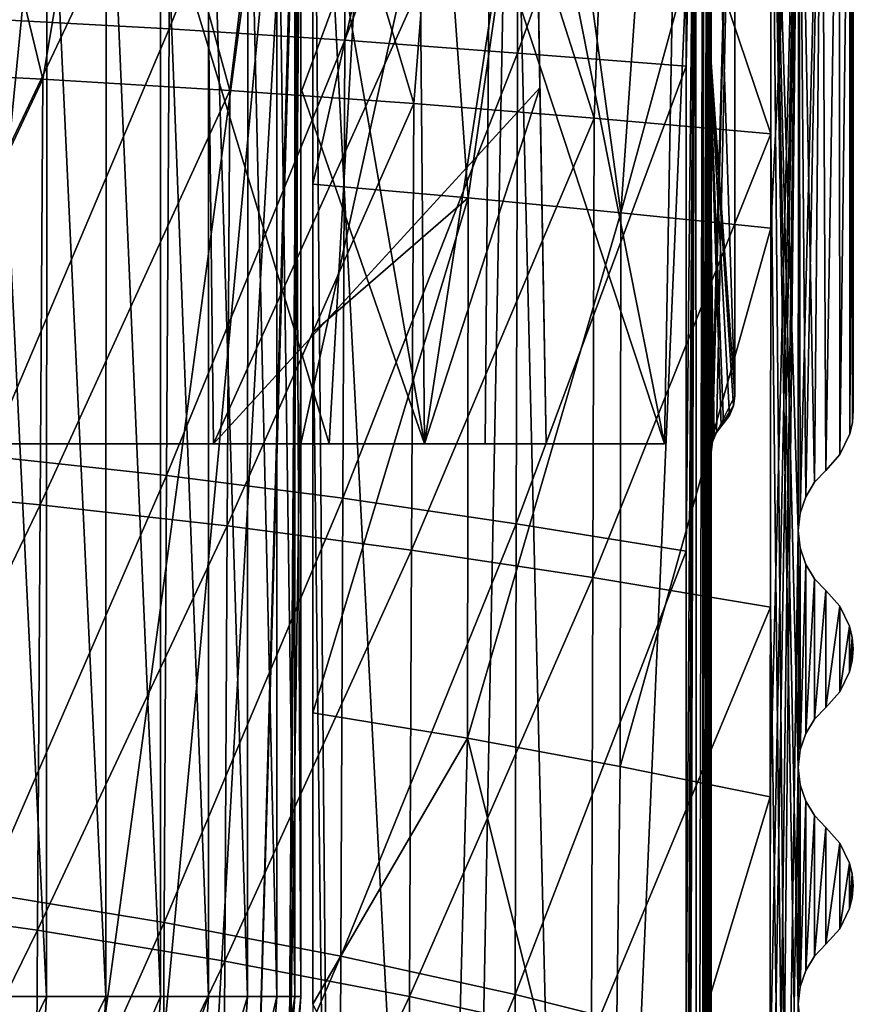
# Model space of a CAD drawing. Header units: metres. Extents: x -109 to 109, y -63 to 140.
# Tile 219 of 480: x 14 to 25, y -18 to -6. Entities that reach past the tile are written whole.
import ezdxf

# ---------------------------------------------------------------- set-up
doc = ezdxf.new("R2010")
doc.units = ezdxf.units.M
doc.layers.add('solid_502308_SW0001', color=7, linetype='CONTINUOUS')

msp = doc.modelspace()

# ---------------------------------------------------------------- linework, layer by layer
at = {"layer": 'solid_502308_SW0001'}
for points in [[(13.928113, -11, 12.225027), (15.007822, 0, 12.08287), (10.918035, 0, 13.236396)], [(18.357611, -11, 10.626278), (15.007822, 0, 12.08287), (13.928113, -11, 12.225027)], [(14.016887, -29.29278, -14.262272), (14.077567, 0, -14.777308), (17.993818, 0, -13.45)], [(15.44925, -27.236919, -13.853247), (14.016887, -29.29278, -14.262272), (17.993818, 0, -13.45)], [(18.357611, -11, 10.626278), (18.978657, 0, 10.57083), (15.007822, 0, 12.08287)], [(16.569317, -25.032621, -13.511333), (15.44925, -27.236919, -13.853247), (17.993818, 0, -13.45)], [(17.36656, -22.733139, -13.263753), (16.569317, -25.032621, -13.511333), (17.993818, 0, -13.45)], [(17.36656, -22.733139, -13.263753), (17.993818, 0, -13.45), (17.963743, -1.722966, -13.429361)], [(18, -11, -10.875156), (20.428511, 0, -10.015878), (20.333141, -11, -9.84858)], [(18, -6.560887, -10.958842), (20.428511, 0, -10.015878), (18, -11, -10.875156)], [(18, -6.560887, -10.958842), (18, -2.109678, -11.042734), (20.428511, 0, -10.015878)], [(22.607994, -11, 8.59749), (18.978657, 0, 10.57083), (18.357611, -11, 10.626278)], [(22.703861, -5.507805, 8.654655), (18.978657, 0, 10.57083), (22.607994, -11, 8.59749)], [(20.333141, -11, -9.84858), (20.428511, 0, -10.015878), (22.607994, -11, -8.698606)], [(22.703861, -5.507805, -8.75577), (22.607994, -11, -8.698606), (20.428511, 0, -10.015878)], [(22.607994, -11, -8.698606), (22.799999, 0, 8.711903), (22.703861, -5.507805, 8.654655)], [(22.703861, -5.507805, -8.75577), (22.799999, 0, 8.711903), (22.607994, -11, -8.698606)], [(16.329245, -5.74783, 12.039505), (14.064841, -5.624341, 12.793642), (16.358068, -0.1, 12.038764)], [(16.329245, -5.74783, 12.039505), (16.358068, -0.1, 12.038764), (18.582005, -0.1, 11.173409)], [(18.55719, -5.8907, 11.174048), (16.329245, -5.74783, 12.039505), (18.582005, -0.1, 11.173409)], [(18.15, -0.1, -11.451487), (18.15, -1.101612, -13.387097), (18.15, -7.712007, -13.375683)], [(18.15, -9.085136, -11.436156), (18.15, -0.1, -11.451487), (18.15, -7.712007, -13.375683)], [(19.987907, -35.531002, -10.606992), (20.659061, -0.1, -10.347654), (18.15, -0.1, -11.451487)], [(18.460161, -34.878117, -11.266047), (19.987907, -35.531002, -10.606992), (18.15, -0.1, -11.451487)], [(18.15, -9.085136, -11.436156), (18.460161, -34.878117, -11.266047), (18.15, -0.1, -11.451487)], [(18.55719, -5.8907, 11.174048), (18.582005, -0.1, 11.173409), (20.759949, -0.1, 10.199672)], [(20.743658, -6.053082, 10.199323), (18.55719, -5.8907, 11.174048), (20.759949, -0.1, 10.199672)], [(19.987907, -35.531002, -10.606992), (21.532827, -36.251102, -9.881822), (20.659061, -0.1, -10.347654)], [(21.532827, -36.251102, -9.881822), (23.095821, -0.1, -9.10622), (20.659061, -0.1, -10.347654)], [(20.743658, -6.053082, 10.199323), (20.759949, -0.1, 10.199672), (22.884808, -0.1, 9.120704)], [(22.883661, -6.219721, 9.117373), (20.743658, -6.053082, 10.199323), (22.884808, -0.1, 9.120704)], [(23.094622, -18.602009, -9.096863), (23.095821, -0.1, -9.10622), (21.532827, -36.251102, -9.881822)], [(22.878065, -36.928627, 9.101143), (22.879162, -30.797001, 9.104321), (23.002638, -0.1, 9.037434)], [(23.010782, -36.92857, 9.006798), (22.878065, -36.928627, 9.101143), (23.002638, -0.1, 9.037434)], [(22.879162, -30.797001, 9.104321), (22.880272, -24.651125, 9.107538), (23.002638, -0.1, 9.037434)], [(22.880272, -24.651125, 9.107538), (22.88139, -18.521925, 9.110778), (23.002638, -0.1, 9.037434)], [(22.88139, -18.521925, 9.110778), (22.882523, -12.362984, 9.114064), (23.002638, -0.1, 9.037434)], [(22.882523, -12.362984, 9.114064), (22.883661, -6.219721, 9.117373), (23.002638, -0.1, 9.037434)], [(22.883661, -6.219721, 9.117373), (22.884808, -0.1, 9.120704), (23.002638, -0.1, 9.037434)], [(23.010782, -36.92857, 9.006798), (23.002638, -0.1, 9.037434), (23.097219, -0.1, 8.928406)], [(23.010782, -36.92857, 9.006798), (23.097219, -0.1, 8.928406), (23.113243, -36.928493, 8.880241)], [(23.093491, -37.041588, -9.087804), (23.151131, -0.1, -9.061661), (23.094622, -18.602009, -9.096863)], [(23.149965, -37.041565, -9.04333), (23.151131, -0.1, -9.061661), (23.093491, -37.041588, -9.087804)], [(23.094622, -18.602009, -9.096863), (23.151131, -0.1, -9.061661), (23.095821, -0.1, -9.10622)], [(23.113243, -36.928493, 8.880241), (23.097219, -0.1, 8.928406), (23.163017, -0.1, 8.8)], [(23.16169, -5.636815, 8.8), (23.113243, -36.928493, 8.880241), (23.163017, -0.1, 8.8)], [(23.149965, -37.041565, -9.04333), (23.187382, -0.1, -9.000574), (23.151131, -0.1, -9.061661)], [(23.149965, -37.041565, -9.04333), (23.187073, -37.041531, -8.981738), (23.187382, -0.1, -9.000574)], [(23.5, -10.392893, 8.8), (23.16169, -5.636815, 8.8), (23.163017, -0.1, 8.8)], [(23.5, -10.392893, 8.8), (23.163017, -0.1, 8.8), (23.5, -0.1, 8.8)], [(23.187073, -37.041531, -8.981738), (23.200001, -0.1, -8.930672), (23.187382, -0.1, -9.000574)], [(23.200001, -18.5261, -8.920704), (23.200001, -0.1, -8.930672), (23.187073, -37.041531, -8.981738)], [(23.200001, -11.107107, -8.9), (23.5, -0.1, -8.9), (23.200001, -0.1, -8.9)], [(23.217039, -10.977698, -8.9), (23.5, -0.1, -8.9), (23.200001, -11.107107, -8.9)], [(23.200001, -18.5261, -8.920704), (23.200001, -0.1, -8.9), (23.200001, -0.1, -8.930672)], [(23.200001, -11.107107, -8.9), (23.200001, -0.1, -8.9), (23.200001, -18.5261, -8.920704)], [(23.217039, -10.977698, -8.9), (23.266991, -10.857107, -8.9), (23.5, -0.1, -8.9)], [(23.5, -10.392893, -8.9), (23.5, -0.1, -8.9), (23.266991, -10.857107, -8.9)], [(23.5, -10.392893, 8.8), (23.5, -0.1, 8.8), (23.5, -0.1, -8.9)], [(23.5, -10.392893, -8.9), (23.5, -10.392893, 8.8), (23.5, -0.1, -8.9)], [(12.325431, -6.262208, 15.149319), (14.728563, -6.38349, 14.471583), (13.445548, -1.101354, 14.856837)], [(14.728563, -6.38349, 14.471583), (15.614611, -1.101544, 14.19738), (13.445548, -1.101354, 14.856837)], [(14.728563, -6.38349, 14.471583), (17.098186, -6.526823, 13.674105), (15.614611, -1.101544, 14.19738)], [(17.098186, -6.526823, 13.674105), (17.758492, -1.10161, 13.437763), (15.614611, -1.101544, 14.19738)], [(17.098186, -6.526823, 13.674105), (19.42906, -6.692207, 12.759048), (17.758492, -1.10161, 13.437763)], [(19.42906, -6.692207, 12.759048), (19.868591, -1.101501, 12.580596), (17.758492, -1.10161, 13.437763)], [(18.15, -7.712007, -13.375683), (18.15, -1.101612, -13.387097), (19.635151, -1.101514, -12.780948)], [(20.117622, -7.88535, -12.561148), (18.15, -7.712007, -13.375683), (19.635151, -1.101514, -12.780948)], [(19.42906, -6.692207, 12.759048), (21.715942, -6.879643, 11.728584), (19.868591, -1.101501, 12.580596)], [(20.117622, -7.88535, -12.561148), (19.635151, -1.101514, -12.780948), (21.096828, -1.101318, -12.12927)], [(21.715942, -6.879643, 11.728584), (21.937195, -1.101161, 11.628922), (19.868591, -1.101501, 12.580596)], [(22.052956, -8.076825, -11.663699), (20.117622, -7.88535, -12.561148), (21.096828, -1.101318, -12.12927)], [(22.052956, -8.076825, -11.663699), (21.096828, -1.101318, -12.12927), (22.540365, -1.100986, -11.429657)], [(21.715942, -6.879643, 11.728584), (23.953619, -7.075976, 10.584873), (21.937195, -1.101161, 11.628922)], [(23.953619, -7.075976, 10.584873), (23.957495, -1.100482, 10.586028), (21.937195, -1.101161, 11.628922)], [(22.052956, -8.076825, -11.663699), (22.540365, -1.100986, -11.429657), (23.957495, -1.100482, -10.686028)], [(23.952848, -8.27274, -10.684643), (22.052956, -8.076825, -11.663699), (23.957495, -1.100482, -10.686028)], [(24.308134, -1.100415, -10.442995), (23.934727, -37.042408, -10.679134), (23.939175, -29.859013, -10.680502)], [(24.299999, -12.099998, -10.444013), (23.934727, -37.042408, -10.679134), (24.308134, -1.100415, -10.442995)], [(24.308134, -1.100415, -10.442995), (23.939175, -29.859013, -10.680502), (23.943678, -22.667189, -10.681877)], [(24.308134, -1.100415, -10.442995), (23.943678, -22.667189, -10.681877), (23.94599, -19.008263, -10.682578)], [(24.308134, -1.100415, -10.442995), (23.94599, -19.008263, -10.682578), (23.948236, -15.47224, -10.683257)], [(24.308134, -1.100415, -10.442995), (23.948236, -15.47224, -10.683257), (23.952848, -8.27274, -10.684643)], [(24.308134, -1.100415, -10.442995), (23.952848, -8.27274, -10.684643), (23.957495, -1.100482, -10.686028)], [(24.293329, -37.042282, 10.336552), (23.957495, -1.100482, 10.586028), (23.953619, -7.075976, 10.584873)], [(24.299999, -12.099712, 10.344013), (24.309124, -1.100415, 10.342139), (23.957495, -1.100482, 10.586028)], [(23.957495, -1.100482, 10.586028), (24.293329, -37.042282, 10.336552), (24.299999, -21.099688, 10.339206)], [(24.299999, -18.099695, 10.340799), (24.299999, -15.099705, 10.342402), (23.957495, -1.100482, 10.586028)], [(24.299999, -15.099705, 10.342402), (24.299999, -12.099712, 10.344013), (23.957495, -1.100482, 10.586028)], [(24.299999, -21.099688, 10.339206), (24.299999, -18.099695, 10.340799), (23.957495, -1.100482, 10.586028)], [(24.32472, -11.879029, -10.422658), (24.299999, -12.099998, -10.444013), (24.308134, -1.100415, -10.442995)], [(24.299999, -12.099712, 10.344013), (24.324785, -11.878743, 10.322598), (24.309124, -1.100415, 10.342139)], [(24.32472, -11.879029, -10.422658), (24.308134, -1.100415, -10.442995), (24.600178, -1.100329, -10.129886)], [(24.508188, -11.489235, 10.137966), (24.600946, -1.100329, 10.028858), (24.309124, -1.100415, 10.342139)], [(24.396437, -11.671547, 10.256169), (24.508188, -11.489235, 10.137966), (24.309124, -1.100415, 10.342139)], [(24.324785, -11.878743, 10.322598), (24.396437, -11.671547, 10.256169), (24.309124, -1.100415, 10.342139)], [(24.396318, -11.671793, -10.356286), (24.32472, -11.879029, -10.422658), (24.600178, -1.100329, -10.129886)], [(24.508129, -11.48931, -10.238031), (24.396318, -11.671793, -10.356286), (24.600178, -1.100329, -10.129886)], [(24.508129, -11.48931, -10.238031), (24.600178, -1.100329, -10.129886), (24.65, -11.340066, -10.054819)], [(24.508188, -11.489235, 10.137966), (24.65, -11.340066, 9.954819), (24.600946, -1.100329, 10.028858)], [(24.600178, -1.100329, -10.129886), (24.818884, -1.100228, -9.761785), (24.65, -11.340066, -10.054819)], [(24.65, -11.340066, 9.954819), (24.819416, -1.100228, 9.660618), (24.600946, -1.100329, 10.028858)], [(24.818884, -1.100228, -9.761785), (24.830839, -11.136643, -9.729604), (24.65, -11.340066, -10.054819)], [(24.65, -11.340066, 9.954819), (24.830839, -11.136643, 9.629603), (24.819416, -1.100228, 9.660618)], [(24.818884, -1.100228, -9.761785), (24.954218, -1.100117, -9.355598), (24.830839, -11.136643, -9.729604)], [(24.830839, -11.136643, 9.629603), (24.954494, -1.100116, 9.25433), (24.819416, -1.100228, 9.660618)], [(24.830839, -11.136643, 9.629603), (24.955402, -10.875438, 9.244839), (24.954494, -1.100116, 9.25433)], [(24.954218, -1.100117, -9.355598), (24.955402, -10.875438, -9.344838), (24.830839, -11.136643, -9.729604)], [(24.954218, -1.100117, -9.355598), (25, -1.1, -8.930122), (24.955402, -10.875438, -9.344838)], [(24.988647, -10.730384, 9.037806), (25, -1.1, 8.830122), (24.954494, -1.100116, 9.25433)], [(24.955402, -10.875438, 9.244839), (24.988647, -10.730384, 9.037806), (24.954494, -1.100116, 9.25433)], [(24.988647, -10.730384, -9.137805), (24.955402, -10.875438, -9.344838), (25, -1.1, -8.930122)], [(25, -5.840066, 8.827532), (25, -1.1, 8.830122), (24.988647, -10.730384, 9.037806)], [(24.988647, -10.730384, -9.137805), (25, -1.1, -8.930122), (25, -5.840066, -8.927532)], [(25, -10.580132, -8.924985), (25, -1.1, 8.830122), (25, -5.840066, 8.827532)], [(25, -5.840066, -8.927532), (25, -1.1, -8.930122), (25, -1.1, 8.830122)], [(25, -10.580132, -8.924985), (25, -5.840066, -8.927532), (25, -1.1, 8.830122)], [(17.842079, -20.379116, -13.127284), (17.36656, -22.733139, -13.263753), (17.963743, -1.722966, -13.429361)], [(17.967375, -1.824149, -13.42607), (17.842079, -20.379116, -13.127284), (17.963743, -1.722966, -13.429361)], [(17.967375, -1.824149, -13.42607), (17.9818, -1.924612, -13.41863), (17.842079, -20.379116, -13.127284)], [(17.9818, -1.924612, -13.41863), (17.995451, -2.016828, -13.411635), (17.842079, -20.379116, -13.127284)], [(12.45456, -2, 10.930849), (16.785463, -2, 9.47537), (12.51015, -11, 11.078399)], [(16.785463, -2, 9.47537), (16.893843, -11, 9.601564), (12.51015, -11, 11.078399)], [(14.775712, -18, -3.875937), (14.780446, -2, -3.876884), (14, -2, -3.8)], [(14, -18, -3.8), (14.775712, -18, -3.875937), (14, -2, -3.8)], [(14.775712, -18, -3.875937), (15.527132, -18, -4.102992), (14.780446, -2, -3.876884)], [(15.527132, -18, -4.102992), (15.530728, -2, -4.104496), (14.780446, -2, -3.876884)], [(15.527132, -18, -4.102992), (16.21974, -18, -4.472425), (15.530728, -2, -4.104496)], [(16.21974, -18, -4.472425), (16.222202, -2, -4.47408), (15.530728, -2, -4.104496)], [(16.21974, -18, -4.472425), (16.826862, -18, -4.970009), (16.222202, -2, -4.47408)], [(16.826862, -18, -4.970009), (16.828426, -2, -4.971573), (16.222202, -2, -4.47408)], [(16.785463, -2, 9.47537), (20.950899, -2, 7.596759), (16.893843, -11, 9.601564)], [(16.826862, -18, -4.970009), (17.325117, -18, -5.57658), (16.828426, -2, -4.971573)], [(17.325117, -18, -5.57658), (17.32592, -2, -5.577797), (16.828426, -2, -4.971573)], [(21.029352, -6.494552, 7.644689), (16.893843, -11, 9.601564), (20.950899, -2, 7.596759)], [(17.325117, -18, -5.57658), (17.695316, -18, -6.268779), (17.32592, -2, -5.577797)], [(17.695316, -18, -6.268779), (17.695505, -2, -6.269272), (17.32592, -2, -5.577797)], [(17.695316, -18, -6.268779), (17.923203, -18, -7.019947), (17.695505, -2, -6.269272)], [(17.923203, -18, -7.019947), (17.923115, -2, -7.019554), (17.695505, -2, -6.269272)], [(17.995451, -2.016828, -13.411635), (18, -2.109678, -13.408142), (17.842079, -20.379116, -13.127284)], [(18, -2.109678, -13.408142), (18, -10.073142, -13.259102), (17.842079, -20.379116, -13.127284)], [(18, -2, -7.8), (17.923115, -2, -7.019554), (18, -18, -7.8)], [(17.923203, -18, -7.019947), (18, -18, -7.8), (17.923115, -2, -7.019554)], [(18, -2, -9.079775), (18, -6.493519, -9.165009), (19.567556, -11, -8.551059)], [(19.487701, -2, -8.414989), (18, -2, -9.079775), (19.567556, -11, -8.551059)], [(18, -18, -7.8), (18, -6.493519, -9.165009), (18, -2, -9.079775)], [(18, -2, -7.8), (18, -18, -7.8), (18, -2, -9.079775)], [(18, -2.109678, -13.408142), (18, -2.109678, -11.042734), (18, -6.560887, -10.958842)], [(18, -2.109678, -13.408142), (18, -6.560887, -10.958842), (18, -10.073142, -13.259102)], [(20.950899, -2, -7.697874), (19.487701, -2, -8.414989), (19.567556, -11, -8.551059)], [(21.029352, -6.494552, -7.745804), (20.950899, -2, -7.697874), (19.567556, -11, -8.551059)], [(21.029352, -6.494552, -7.745804), (21.107994, -11, 7.692679), (20.950899, -2, -7.697874)], [(21.003263, -5, 1.7), (20.950899, -2, -7.697874), (21.107994, -11, 7.692679)], [(20.950899, -2, 3.7), (21.003263, -5, 3.7), (21.107994, -11, 7.692679)], [(20.950899, -2, 3.7), (21.107994, -11, 7.692679), (21.029352, -6.494552, 7.644689)], [(21.029352, -6.494552, 7.644689), (20.950899, -2, 7.596759), (20.950899, -2, 3.7)], [(21.003263, -5, 3.7), (21.003263, -5, 1.7), (21.107994, -11, 7.692679)], [(22.703861, -5.507805, 8.654655), (22.607994, -11, 8.59749), (22.607994, -11, -8.698606)], [(14.031512, -11.15715, 12.795329), (14.064841, -5.624341, 12.793642), (16.329245, -5.74783, 12.039505)], [(23.16169, -5.636815, 8.8), (23.160345, -11.179622, 8.8), (23.113243, -36.928493, 8.880241)], [(23.180012, -11.029419, 8.8), (23.160345, -11.179622, 8.8), (23.16169, -5.636815, 8.8)], [(23.225471, -10.911524, 8.8), (23.180012, -11.029419, 8.8), (23.16169, -5.636815, 8.8)], [(23.237011, -10.890387, 8.8), (23.225471, -10.911524, 8.8), (23.16169, -5.636815, 8.8)], [(23.325336, -10.774665, 8.8), (23.237011, -10.890387, 8.8), (23.16169, -5.636815, 8.8)], [(23.353554, -10.746447, 8.8), (23.325336, -10.774665, 8.8), (23.16169, -5.636815, 8.8)], [(23.43301, -10.642892, 8.8), (23.353554, -10.746447, 8.8), (23.16169, -5.636815, 8.8)], [(23.48296, -10.522302, 8.8), (23.43301, -10.642892, 8.8), (23.16169, -5.636815, 8.8)], [(23.5, -10.392893, 8.8), (23.48296, -10.522302, 8.8), (23.16169, -5.636815, 8.8)], [(16.298222, -11.404615, 12.04101), (14.031512, -11.15715, 12.795329), (16.329245, -5.74783, 12.039505)], [(16.298222, -11.404615, 12.04101), (16.329245, -5.74783, 12.039505), (18.55719, -5.8907, 11.174048)], [(24.988647, -10.730384, 9.037806), (25, -10.580132, 8.824985), (25, -5.840066, 8.827532)], [(24.988647, -10.730384, -9.137805), (25, -5.840066, -8.927532), (25, -10.580132, -8.924985)], [(25, -10.580132, -8.924985), (25, -5.840066, 8.827532), (25, -10.580132, 8.824985)], [(18.532001, -11.690533, 11.174808), (16.298222, -11.404615, 12.04101), (18.55719, -5.8907, 11.174048)], [(18.532001, -11.690533, 11.174808), (18.55719, -5.8907, 11.174048), (20.743658, -6.053082, 10.199323)], [(20.728283, -12.015031, 10.198551), (18.532001, -11.690533, 11.174808), (20.743658, -6.053082, 10.199323)], [(20.728283, -12.015031, 10.198551), (20.743658, -6.053082, 10.199323), (22.883661, -6.219721, 9.117373)], [(20.728283, -12.015031, 10.198551), (22.883661, -6.219721, 9.117373), (22.882523, -12.362984, 9.114064)], [(12.293217, -11.54772, 15.150929), (14.728563, -6.38349, 14.471583), (12.325431, -6.262208, 15.149319)], [(12.293217, -11.54772, 15.150929), (14.695288, -11.773107, 14.473507), (14.728563, -6.38349, 14.471583)], [(14.695288, -11.773107, 14.473507), (17.098186, -6.526823, 13.674105), (14.728563, -6.38349, 14.471583)], [(14.695288, -11.773107, 14.473507), (17.066763, -12.039472, 13.676096), (17.098186, -6.526823, 13.674105)], [(21.029352, -6.494552, 7.644689), (21.107994, -11, 7.692679), (16.893843, -11, 9.601564)], [(17.066763, -12.039472, 13.676096), (19.42906, -6.692207, 12.759048), (17.098186, -6.526823, 13.674105)], [(18, -6.493519, -9.165009), (18, -11, -9.250463), (19.567556, -11, -8.551059)], [(18, -18, -7.8), (18, -11, -9.250463), (18, -6.493519, -9.165009)], [(18, -10.073142, -13.259102), (18, -6.560887, -10.958842), (18, -11, -10.875156)], [(19.567556, -11, -8.551059), (21.107994, -11, -7.793794), (21.029352, -6.494552, -7.745804)], [(21.029352, -6.494552, -7.745804), (21.107994, -11, -7.793794), (21.107994, -11, 7.692679)], [(17.066763, -12.039472, 13.676096), (19.402853, -12.346816, 12.760674), (19.42906, -6.692207, 12.759048)], [(19.402853, -12.346816, 12.760674), (21.715942, -6.879643, 11.728584), (19.42906, -6.692207, 12.759048)], [(19.402853, -12.346816, 12.760674), (21.698774, -12.69514, 11.729224), (21.715942, -6.879643, 11.728584)], [(21.698774, -12.69514, 11.729224), (23.953619, -7.075976, 10.584873), (21.715942, -6.879643, 11.728584)], [(21.698774, -12.69514, 11.729224), (23.949768, -13.071401, 10.583718), (23.953619, -7.075976, 10.584873)], [(24.293329, -37.042282, 10.336552), (23.953619, -7.075976, 10.584873), (23.949768, -13.071401, 10.583718)], [(18.15, -9.593099, -13.372443), (18.15, -7.712007, -13.375683), (20.117622, -7.88535, -12.561148)], [(18.15, -9.085136, -11.436156), (18.15, -7.712007, -13.375683), (18.15, -9.593099, -13.372443)], [(18.15, -14.406615, -13.364168), (18.15, -9.593099, -13.372443), (20.117622, -7.88535, -12.561148)], [(20.112213, -14.730848, -12.552649), (18.15, -14.406615, -13.364168), (20.117622, -7.88535, -12.561148)], [(20.112213, -14.730848, -12.552649), (20.117622, -7.88535, -12.561148), (22.052956, -8.076825, -11.663699)], [(22.045889, -15.088894, -11.658628), (20.112213, -14.730848, -12.552649), (22.052956, -8.076825, -11.663699)], [(22.045889, -15.088894, -11.658628), (22.052956, -8.076825, -11.663699), (23.952848, -8.27274, -10.684643)], [(22.045889, -15.088894, -11.658628), (23.952848, -8.27274, -10.684643), (23.948236, -15.47224, -10.683257)], [(18.15, -9.085136, -11.436156), (18.15, -9.593099, -13.372443), (18.15, -14.406615, -13.364168)], [(18.15, -9.085136, -11.436156), (18.15, -14.406615, -13.364168), (18.15, -18.1, -13.357835)], [(18.15, -9.085136, -11.436156), (18.15, -18.1, -13.357835), (18.15, -18.1, -11.420876)], [(18.15, -9.085136, -11.436156), (18.15, -18.1, -11.420876), (18.460161, -34.878117, -11.266047)], [(18, -10.073142, -13.259102), (18, -18, -13.110685), (17.842079, -20.379116, -13.127284)], [(18, -18, -7.8), (18, -10.073142, -13.259102), (18, -11, -10.875156)], [(18, -18, -7.8), (18, -18, -13.110685), (18, -10.073142, -13.259102)], [(23.48296, -10.522302, -8.9), (23.5, -10.392893, -8.9), (23.266991, -10.857107, -8.9)], [(23.48296, -10.522302, -8.9), (23.48296, -10.522302, 8.8), (23.5, -10.392893, 8.8)], [(23.48296, -10.522302, -8.9), (23.5, -10.392893, 8.8), (23.5, -10.392893, -8.9)], [(23.48296, -10.522302, -8.9), (23.266991, -10.857107, -8.9), (23.346447, -10.753553, -8.9)], [(23.43301, -10.642892, -8.9), (23.48296, -10.522302, -8.9), (23.346447, -10.753553, -8.9)], [(23.43301, -10.642892, -8.9), (23.43301, -10.642892, 8.8), (23.48296, -10.522302, 8.8)], [(23.43301, -10.642892, -8.9), (23.48296, -10.522302, 8.8), (23.48296, -10.522302, -8.9)], [(24.988647, -10.730384, 9.037806), (25, -10.580132, -8.924985), (25, -10.580132, 8.824985)], [(24.988647, -10.730384, 9.037806), (24.988647, -10.730384, -9.137805), (25, -10.580132, -8.924985)], [(23.353554, -10.746447, -8.9), (23.43301, -10.642892, -8.9), (23.346447, -10.753553, -8.9)], [(23.353554, -10.746447, -8.9), (23.353554, -10.746447, 8.8), (23.43301, -10.642892, 8.8)], [(23.353554, -10.746447, -8.9), (23.43301, -10.642892, 8.8), (23.43301, -10.642892, -8.9)], [(23.337893, -10.762107, 8.722055), (23.237011, -10.890387, 8.8), (23.325336, -10.774665, 8.8)], [(23.259356, -10.865138, 8.699589), (23.237011, -10.890387, 8.8), (23.337893, -10.762107, 8.722055)], [(23.259356, -10.865138, 8.699589), (23.34112, -10.758881, 8.692761), (23.346447, -10.753553, 8.585541)], [(23.259356, -10.865138, 8.699589), (23.346447, -10.753553, 8.585541), (23.266983, -10.857114, 8.585541)], [(23.259356, -10.865138, 8.699589), (23.337893, -10.762107, 8.722055), (23.34112, -10.758881, 8.692761)], [(23.266983, -10.857114, 8.585541), (23.346447, -10.753553, 8.585541), (23.266991, -10.857107, -8.9)], [(23.346447, -10.753553, 8.585541), (23.346447, -10.753553, -8.9), (23.266991, -10.857107, -8.9)], [(23.337893, -10.762107, 8.722055), (23.325336, -10.774665, 8.8), (23.353554, -10.746447, 8.8)], [(23.34112, -10.758881, 8.692761), (23.337893, -10.762107, 8.722055), (23.353554, -10.746447, 8.8)], [(23.34112, -10.758881, 8.692761), (23.353554, -10.746447, 8.8), (23.346447, -10.753553, 8.585541)], [(23.346447, -10.753553, 8.585541), (23.353554, -10.746447, 8.8), (23.353554, -10.746447, -8.9)], [(23.346447, -10.753553, 8.585541), (23.353554, -10.746447, -8.9), (23.346447, -10.753553, -8.9)], [(24.955402, -10.875438, 9.244839), (24.955402, -10.875438, -9.344838), (24.988647, -10.730384, -9.137805)], [(24.955402, -10.875438, 9.244839), (24.988647, -10.730384, -9.137805), (24.988647, -10.730384, 9.037806)], [(23.189211, -11.022601, 8.763955), (23.180012, -11.029419, 8.8), (23.225471, -10.911524, 8.8)], [(23.210608, -10.985858, 8.678344), (23.189211, -11.022601, 8.763955), (23.225471, -10.911524, 8.8)], [(23.210608, -10.985858, 8.678344), (23.266983, -10.857114, 8.585541), (23.217035, -10.977705, 8.585541)], [(23.259356, -10.865138, 8.699589), (23.266983, -10.857114, 8.585541), (23.210608, -10.985858, 8.678344)], [(23.259356, -10.865138, 8.699589), (23.210608, -10.985858, 8.678344), (23.225471, -10.911524, 8.8)], [(23.217035, -10.977705, 8.585541), (23.266983, -10.857114, 8.585541), (23.217039, -10.977698, -8.9)], [(23.266983, -10.857114, 8.585541), (23.266991, -10.857107, -8.9), (23.217039, -10.977698, -8.9)], [(23.259356, -10.865138, 8.699589), (23.225471, -10.911524, 8.8), (23.237011, -10.890387, 8.8)], [(24.830839, -11.136643, 9.629603), (24.830839, -11.136643, -9.729604), (24.955402, -10.875438, -9.344838)], [(24.830839, -11.136643, 9.629603), (24.955402, -10.875438, -9.344838), (24.955402, -10.875438, 9.244839)], [(12.51015, -11, 11.078399), (18.357611, -11, 10.626278), (13.928113, -11, 12.225027)], [(12.51015, -11, 11.078399), (16.893843, -11, 9.601564), (18.357611, -11, 10.626278)], [(16.893843, -11, 9.601564), (22.607994, -11, 8.59749), (18.357611, -11, 10.626278)], [(16.893843, -11, 9.601564), (21.107994, -11, 7.692679), (22.607994, -11, 8.59749)], [(18, -11, -9.250463), (20.333141, -11, -9.84858), (22.607994, -11, -8.698606)], [(19.567556, -11, -8.551059), (18, -11, -9.250463), (22.607994, -11, -8.698606)], [(18, -11, -9.250463), (18, -11, -10.875156), (20.333141, -11, -9.84858)], [(18, -18, -7.8), (18, -11, -10.875156), (18, -11, -9.250463)], [(21.107994, -11, -7.793794), (19.567556, -11, -8.551059), (22.607994, -11, -8.698606)], [(21.107994, -11, -7.793794), (22.607994, -11, -8.698606), (22.607994, -11, 8.59749)], [(21.107994, -11, 7.692679), (21.107994, -11, -7.793794), (22.607994, -11, 8.59749)], [(23.189211, -11.022601, 8.763955), (23.181957, -11.140124, 8.731549), (23.160345, -11.179622, 8.8)], [(23.189211, -11.022601, 8.763955), (23.160345, -11.179622, 8.8), (23.180012, -11.029419, 8.8)], [(23.189211, -11.022601, 8.763955), (23.195431, -11.115485, 8.65944), (23.181957, -11.140124, 8.731549)], [(23.210608, -10.985858, 8.678344), (23.195431, -11.115485, 8.65944), (23.189211, -11.022601, 8.763955)], [(23.210608, -10.985858, 8.678344), (23.200001, -11.107107, 8.585399), (23.195431, -11.115485, 8.65944)], [(23.217035, -10.977705, 8.585541), (23.217039, -10.977698, -8.9), (23.200001, -11.107107, -8.9)], [(23.217035, -10.977705, 8.585541), (23.200001, -11.107107, -0.157296), (23.200001, -11.107107, 8.585399)], [(23.210608, -10.985858, 8.678344), (23.217035, -10.977705, 8.585541), (23.200001, -11.107107, 8.585399)], [(23.217035, -10.977705, 8.585541), (23.200001, -11.107107, -8.9), (23.200001, -11.107107, -0.157296)], [(13.998181, -16.690271, 12.797018), (14.031512, -11.15715, 12.795329), (16.298222, -11.404615, 12.04101)], [(23.160345, -11.179622, 8.8), (23.177904, -36.928402, 8.730795), (23.113243, -36.928493, 8.880241)], [(23.181957, -11.140124, 8.731549), (23.177904, -36.928402, 8.730795), (23.160345, -11.179622, 8.8)], [(23.177904, -36.928402, 8.730795), (23.200001, -11.107107, 8.585399), (23.200001, -23.982664, 8.577447)], [(23.195431, -11.115485, 8.65944), (23.200001, -11.107107, 8.585399), (23.177904, -36.928402, 8.730795)], [(23.190205, -11.125, 8.693505), (23.195431, -11.115485, 8.65944), (23.177904, -36.928402, 8.730795)], [(23.181957, -11.140124, 8.731549), (23.190205, -11.125, 8.693505), (23.177904, -36.928402, 8.730795)], [(23.181957, -11.140124, 8.731549), (23.195431, -11.115485, 8.65944), (23.190205, -11.125, 8.693505)], [(23.200001, -18.5261, -8.920704), (23.200001, -23.982664, 8.577447), (23.200001, -11.107107, 8.585399)], [(23.200001, -11.107107, -0.157296), (23.200001, -18.5261, -8.920704), (23.200001, -11.107107, 8.585399)], [(23.200001, -11.107107, -0.157296), (23.200001, -11.107107, -8.9), (23.200001, -18.5261, -8.920704)], [(24.65, -11.340066, 9.954819), (24.65, -11.340066, -10.054819), (24.830839, -11.136643, -9.729604)], [(24.65, -11.340066, 9.954819), (24.830839, -11.136643, -9.729604), (24.830839, -11.136643, 9.629603)], [(24.508188, -11.489235, 10.137966), (24.508129, -11.48931, -10.238031), (24.65, -11.340066, -10.054819)], [(24.508188, -11.489235, 10.137966), (24.65, -11.340066, -10.054819), (24.65, -11.340066, 9.954819)], [(16.267206, -17.061825, 12.042515), (13.998181, -16.690271, 12.797018), (16.298222, -11.404615, 12.04101)], [(16.267206, -17.061825, 12.042515), (16.298222, -11.404615, 12.04101), (18.532001, -11.690533, 11.174808)], [(12.260997, -16.833401, 15.152541), (14.695288, -11.773107, 14.473507), (12.293217, -11.54772, 15.150929)], [(24.396437, -11.671547, 10.256169), (24.396318, -11.671793, -10.356286), (24.508129, -11.48931, -10.238031)], [(24.396437, -11.671547, 10.256169), (24.508129, -11.48931, -10.238031), (24.508188, -11.489235, 10.137966)], [(18.50683, -17.490919, 11.175568), (16.267206, -17.061825, 12.042515), (18.532001, -11.690533, 11.174808)], [(18.50683, -17.490919, 11.175568), (18.532001, -11.690533, 11.174808), (20.728283, -12.015031, 10.198551)], [(24.324785, -11.878743, 10.322598), (24.32472, -11.879029, -10.422658), (24.396318, -11.671793, -10.356286)], [(24.324785, -11.878743, 10.322598), (24.396318, -11.671793, -10.356286), (24.396437, -11.671547, 10.256169)], [(12.260997, -16.833401, 15.152541), (14.662013, -17.162966, 14.47543), (14.695288, -11.773107, 14.473507)], [(14.662013, -17.162966, 14.47543), (17.066763, -12.039472, 13.676096), (14.695288, -11.773107, 14.473507)], [(24.299999, -12.099712, 10.344013), (24.32472, -11.879029, -10.422658), (24.324785, -11.878743, 10.322598)], [(24.299999, -12.099712, 10.344013), (24.299999, -12.099998, -10.444013), (24.32472, -11.879029, -10.422658)], [(14.662013, -17.162966, 14.47543), (17.035345, -17.55245, 13.678087), (17.066763, -12.039472, 13.676096)], [(17.035345, -17.55245, 13.678087), (19.402853, -12.346816, 12.760674), (17.066763, -12.039472, 13.676096)], [(20.712931, -17.977682, 10.197786), (18.50683, -17.490919, 11.175568), (20.728283, -12.015031, 10.198551)], [(20.712931, -17.977682, 10.197786), (20.728283, -12.015031, 10.198551), (22.882523, -12.362984, 9.114064)], [(24.299999, -12.099998, -10.444013), (24.299999, -15.100011, -10.442402), (23.934727, -37.042408, -10.679134)], [(24.324661, -12.320715, 10.322471), (24.299999, -12.099998, -10.444013), (24.299999, -12.099712, 10.344013)], [(24.324661, -12.320715, 10.322471), (24.299999, -12.099712, 10.344013), (24.299999, -15.099705, 10.342402)], [(24.299999, -12.099998, -10.444013), (24.324718, -12.320962, -10.422421), (24.299999, -15.100011, -10.442402)], [(24.324661, -12.320715, 10.322471), (24.324718, -12.320962, -10.422421), (24.299999, -12.099998, -10.444013)], [(24.324661, -12.320715, 10.322471), (24.299999, -15.099705, 10.342402), (24.324785, -14.878738, 10.320987)], [(24.324718, -12.320962, -10.422421), (24.324717, -14.879042, -10.421049), (24.299999, -15.100011, -10.442402)], [(24.396231, -12.528022, 10.255911), (24.324718, -12.320962, -10.422421), (24.324661, -12.320715, 10.322471)], [(24.396231, -12.528022, 10.255911), (24.324661, -12.320715, 10.322471), (24.324785, -14.878738, 10.320987)], [(24.324718, -12.320962, -10.422421), (24.396349, -12.52827, -10.355793), (24.324717, -14.879042, -10.421049)], [(24.396231, -12.528022, 10.255911), (24.396349, -12.52827, -10.355793), (24.324718, -12.320962, -10.422421)], [(17.035345, -17.55245, 13.678087), (19.376665, -18.001858, 12.7623), (19.402853, -12.346816, 12.760674)], [(19.376665, -18.001858, 12.7623), (21.698774, -12.69514, 11.729224), (19.402853, -12.346816, 12.760674)], [(20.712931, -17.977682, 10.197786), (22.882523, -12.362984, 9.114064), (22.88139, -18.521925, 9.110778)], [(24.396349, -12.52827, -10.355793), (24.396315, -14.671802, -10.354678), (24.324717, -14.879042, -10.421049)], [(24.396231, -12.528022, 10.255911), (24.324785, -14.878738, 10.320987), (24.396437, -14.671544, 10.254557)], [(24.508057, -12.710594, 10.137459), (24.396349, -12.52827, -10.355793), (24.396231, -12.528022, 10.255911)], [(24.508057, -12.710594, 10.137459), (24.396231, -12.528022, 10.255911), (24.396437, -14.671544, 10.254557)], [(24.396349, -12.52827, -10.355793), (24.508121, -12.710679, -10.237385), (24.396315, -14.671802, -10.354678)], [(24.508057, -12.710594, 10.137459), (24.508121, -12.710679, -10.237385), (24.396349, -12.52827, -10.355793)], [(19.376665, -18.001858, 12.7623), (21.681641, -18.511185, 11.729861), (21.698774, -12.69514, 11.729224)], [(21.681641, -18.511185, 11.729861), (23.949768, -13.071401, 10.583718), (21.698774, -12.69514, 11.729224)], [(24.508121, -12.710679, -10.237385), (24.508129, -14.489312, -10.236422), (24.396315, -14.671802, -10.354678)], [(24.508057, -12.710594, 10.137459), (24.396437, -14.671544, 10.254557), (24.508188, -14.489235, 10.136353)], [(24.508057, -12.710594, 10.137459), (24.65, -12.859934, 9.954), (24.508121, -12.710679, -10.237385)], [(24.508057, -12.710594, 10.137459), (24.508188, -14.489235, 10.136353), (24.65, -12.859934, 9.954)], [(24.508121, -12.710679, -10.237385), (24.65, -12.859934, -10.054001), (24.508129, -14.489312, -10.236422)], [(24.65, -12.859934, 9.954), (24.65, -12.859934, -10.054001), (24.508121, -12.710679, -10.237385)], [(24.65, -12.859934, -10.054001), (24.65, -14.340066, -10.053206), (24.508129, -14.489312, -10.236422)], [(24.508188, -14.489235, 10.136353), (24.65, -14.340066, 9.953206), (24.65, -12.859934, 9.954)], [(24.65, -12.859934, -10.054001), (24.827227, -13.058001, -9.736742), (24.65, -14.340066, -10.053206)], [(24.827227, -13.058001, 9.636742), (24.827227, -13.058001, -9.736742), (24.65, -12.859934, -10.054001)], [(24.827227, -13.058001, 9.636742), (24.65, -12.859934, -10.054001), (24.65, -12.859934, 9.954)], [(24.65, -14.340066, 9.953206), (24.827227, -13.058001, 9.636742), (24.65, -12.859934, 9.954)], [(21.681641, -18.511185, 11.729861), (23.945944, -19.080185, 10.582564), (23.949768, -13.071401, 10.583718)], [(24.293329, -37.042282, 10.336552), (23.949768, -13.071401, 10.583718), (23.945944, -19.080185, 10.582564)], [(24.827227, -13.058001, -9.736742), (24.827236, -14.141987, -9.736141), (24.65, -14.340066, -10.053206)], [(24.65, -14.340066, 9.953206), (24.827236, -14.141987, 9.636141), (24.827227, -13.058001, 9.636742)], [(24.827227, -13.058001, -9.736742), (24.951313, -13.311645, -9.362128), (24.827236, -14.141987, -9.736141)], [(24.951313, -13.311645, 9.262128), (24.951313, -13.311645, -9.362128), (24.827227, -13.058001, -9.736742)], [(24.951313, -13.311645, 9.262128), (24.827227, -13.058001, -9.736742), (24.827227, -13.058001, 9.636742)], [(24.827236, -14.141987, 9.636141), (24.951313, -13.311645, 9.262128), (24.827227, -13.058001, 9.636742)], [(24.951313, -13.311645, -9.362128), (24.951319, -13.888342, -9.361798), (24.827236, -14.141987, -9.736141)], [(24.827236, -14.141987, 9.636141), (24.951319, -13.888342, 9.261798), (24.951313, -13.311645, 9.262128)], [(24.951313, -13.311645, -9.362128), (24.985973, -13.452964, -9.159991), (24.951319, -13.888342, -9.361798)], [(24.985973, -13.452964, 9.059991), (24.985973, -13.452964, -9.159991), (24.951313, -13.311645, -9.362128)], [(24.985973, -13.452964, 9.059991), (24.951313, -13.311645, -9.362128), (24.951313, -13.311645, 9.262128)], [(24.951319, -13.888342, 9.261798), (24.985973, -13.452964, 9.059991), (24.951313, -13.311645, 9.262128)], [(24.985973, -13.452964, -9.159991), (24.985975, -13.747027, -9.15982), (24.951319, -13.888342, -9.361798)], [(24.951319, -13.888342, 9.261798), (24.985975, -13.747027, 9.05982), (24.985973, -13.452964, 9.059991)], [(24.985973, -13.452964, -9.159991), (24.999804, -13.6, -8.951436), (24.985975, -13.747027, -9.15982)], [(24.999804, -13.6, 8.851437), (24.999804, -13.6, -8.951436), (24.985973, -13.452964, -9.159991)], [(24.999804, -13.6, 8.851437), (24.985973, -13.452964, -9.159991), (24.985973, -13.452964, 9.059991)], [(24.985975, -13.747027, 9.05982), (24.999804, -13.6, 8.851437), (24.985973, -13.452964, 9.059991)], [(24.985975, -13.747027, 9.05982), (24.985975, -13.747027, -9.15982), (24.999804, -13.6, -8.951436)], [(24.985975, -13.747027, 9.05982), (24.999804, -13.6, -8.951436), (24.999804, -13.6, 8.851437)], [(24.951319, -13.888342, 9.261798), (24.951319, -13.888342, -9.361798), (24.985975, -13.747027, -9.15982)], [(24.951319, -13.888342, 9.261798), (24.985975, -13.747027, -9.15982), (24.985975, -13.747027, 9.05982)], [(24.827236, -14.141987, 9.636141), (24.827236, -14.141987, -9.736141), (24.951319, -13.888342, -9.361798)], [(24.827236, -14.141987, 9.636141), (24.951319, -13.888342, -9.361798), (24.951319, -13.888342, 9.261798)], [(24.65, -14.340066, 9.953206), (24.65, -14.340066, -10.053206), (24.827236, -14.141987, -9.736141)], [(24.65, -14.340066, 9.953206), (24.827236, -14.141987, -9.736141), (24.827236, -14.141987, 9.636141)], [(18.15, -18.1, -13.357835), (18.15, -14.406615, -13.364168), (20.112213, -14.730848, -12.552649)], [(24.508188, -14.489235, 10.136353), (24.508129, -14.489312, -10.236422), (24.65, -14.340066, -10.053206)], [(24.508188, -14.489235, 10.136353), (24.65, -14.340066, -10.053206), (24.65, -14.340066, 9.953206)], [(24.396437, -14.671544, 10.254557), (24.396315, -14.671802, -10.354678), (24.508129, -14.489312, -10.236422)], [(24.396437, -14.671544, 10.254557), (24.508129, -14.489312, -10.236422), (24.508188, -14.489235, 10.136353)], [(24.324785, -14.878738, 10.320987), (24.324717, -14.879042, -10.421049), (24.396315, -14.671802, -10.354678)], [(24.324785, -14.878738, 10.320987), (24.396315, -14.671802, -10.354678), (24.396437, -14.671544, 10.254557)], [(19.927933, -21.535219, -12.621974), (18.15, -18.1, -13.357835), (20.112213, -14.730848, -12.552649)], [(21.950674, -22.078701, -11.696309), (19.927933, -21.535219, -12.621974), (20.112213, -14.730848, -12.552649)], [(21.950674, -22.078701, -11.696309), (20.112213, -14.730848, -12.552649), (22.045889, -15.088894, -11.658628)], [(24.299999, -15.099705, 10.342402), (24.324717, -14.879042, -10.421049), (24.324785, -14.878738, 10.320987)], [(24.299999, -15.099705, 10.342402), (24.299999, -15.100011, -10.442402), (24.324717, -14.879042, -10.421049)], [(21.950674, -22.078701, -11.696309), (22.045889, -15.088894, -11.658628), (23.948236, -15.47224, -10.683257)], [(24.299999, -15.100011, -10.442402), (24.299999, -18.100023, -10.4408), (23.934727, -37.042408, -10.679134)], [(24.324659, -15.320707, 10.320863), (24.299999, -15.100011, -10.442402), (24.299999, -15.099705, 10.342402)], [(24.299999, -18.099695, 10.340799), (24.324659, -15.320707, 10.320863), (24.299999, -15.099705, 10.342402)], [(24.299999, -15.100011, -10.442402), (24.32472, -15.320971, -10.420808), (24.299999, -18.100023, -10.4408)], [(24.324659, -15.320707, 10.320863), (24.32472, -15.320971, -10.420808), (24.299999, -15.100011, -10.442402)], [(24.299999, -18.099695, 10.340799), (24.324787, -17.878733, 10.319383), (24.324659, -15.320707, 10.320863)], [(24.32472, -15.320971, -10.420808), (24.324715, -17.879053, -10.419449), (24.299999, -18.100023, -10.4408)], [(24.396229, -15.528015, 10.254304), (24.32472, -15.320971, -10.420808), (24.324659, -15.320707, 10.320863)], [(24.324787, -17.878733, 10.319383), (24.396229, -15.528015, 10.254304), (24.324659, -15.320707, 10.320863)], [(24.32472, -15.320971, -10.420808), (24.396351, -15.528275, -10.354181), (24.324715, -17.879053, -10.419449)], [(24.396229, -15.528015, 10.254304), (24.396351, -15.528275, -10.354181), (24.32472, -15.320971, -10.420808)], [(21.950674, -22.078701, -11.696309), (23.948236, -15.47224, -10.683257), (23.94599, -19.008263, -10.682578)], [(24.396351, -15.528275, -10.354181), (24.396311, -17.671812, -10.353079), (24.324715, -17.879053, -10.419449)], [(24.324787, -17.878733, 10.319383), (24.396439, -17.671541, 10.252952), (24.396229, -15.528015, 10.254304)], [(24.508055, -15.710593, 10.135851), (24.396351, -15.528275, -10.354181), (24.396229, -15.528015, 10.254304)], [(24.396439, -17.671541, 10.252952), (24.508055, -15.710593, 10.135851), (24.396229, -15.528015, 10.254304)], [(24.396351, -15.528275, -10.354181), (24.508123, -15.710681, -10.235774), (24.396311, -17.671812, -10.353079)], [(24.508055, -15.710593, 10.135851), (24.508123, -15.710681, -10.235774), (24.396351, -15.528275, -10.354181)], [(24.508123, -15.710681, -10.235774), (24.508127, -17.489315, -10.234819), (24.396311, -17.671812, -10.353079)], [(24.396439, -17.671541, 10.252952), (24.508188, -17.489235, 10.134748), (24.508055, -15.710593, 10.135851)], [(24.65, -15.859934, 9.952393), (24.508123, -15.710681, -10.235774), (24.508055, -15.710593, 10.135851)], [(24.508188, -17.489235, 10.134748), (24.65, -15.859934, 9.952393), (24.508055, -15.710593, 10.135851)], [(24.508123, -15.710681, -10.235774), (24.65, -15.859934, -10.052392), (24.508127, -17.489315, -10.234819)], [(24.65, -15.859934, 9.952393), (24.65, -15.859934, -10.052392), (24.508123, -15.710681, -10.235774)], [(24.65, -15.859934, -10.052392), (24.65, -17.340065, -10.051601), (24.508127, -17.489315, -10.234819)], [(24.508188, -17.489235, 10.134748), (24.65, -17.340065, 9.951602), (24.65, -15.859934, 9.952393)], [(24.65, -15.859934, -10.052392), (24.827227, -16.058001, -9.735134), (24.65, -17.340065, -10.051601)], [(24.827227, -16.058001, 9.635134), (24.827227, -16.058001, -9.735134), (24.65, -15.859934, -10.052392)], [(24.827227, -16.058001, 9.635134), (24.65, -15.859934, -10.052392), (24.65, -15.859934, 9.952393)], [(24.65, -17.340065, 9.951602), (24.827227, -16.058001, 9.635134), (24.65, -15.859934, 9.952393)], [(24.827227, -16.058001, -9.735134), (24.827236, -17.141987, -9.734536), (24.65, -17.340065, -10.051601)], [(24.65, -17.340065, 9.951602), (24.827236, -17.141987, 9.634536), (24.827227, -16.058001, 9.635134)], [(24.827227, -16.058001, -9.735134), (24.951313, -16.311644, -9.36052), (24.827236, -17.141987, -9.734536)], [(24.951313, -16.311644, 9.260521), (24.951313, -16.311644, -9.36052), (24.827227, -16.058001, -9.735134)], [(24.951313, -16.311644, 9.260521), (24.827227, -16.058001, -9.735134), (24.827227, -16.058001, 9.635134)], [(24.827236, -17.141987, 9.634536), (24.951313, -16.311644, 9.260521), (24.827227, -16.058001, 9.635134)], [(24.951313, -16.311644, -9.36052), (24.951319, -16.888342, -9.360192), (24.827236, -17.141987, -9.734536)], [(24.827236, -17.141987, 9.634536), (24.951319, -16.888342, 9.260193), (24.951313, -16.311644, 9.260521)], [(24.951313, -16.311644, -9.36052), (24.985973, -16.452963, -9.158384), (24.951319, -16.888342, -9.360192)], [(24.985973, -16.452963, 9.058384), (24.985973, -16.452963, -9.158384), (24.951313, -16.311644, -9.36052)], [(24.985973, -16.452963, 9.058384), (24.951313, -16.311644, -9.36052), (24.951313, -16.311644, 9.260521)], [(24.951319, -16.888342, 9.260193), (24.985973, -16.452963, 9.058384), (24.951313, -16.311644, 9.260521)], [(24.985973, -16.452963, -9.158384), (24.985975, -16.747026, -9.158214), (24.951319, -16.888342, -9.360192)], [(24.951319, -16.888342, 9.260193), (24.985975, -16.747026, 9.058214), (24.985973, -16.452963, 9.058384)], [(24.985973, -16.452963, -9.158384), (24.999804, -16.6, -8.94983), (24.985975, -16.747026, -9.158214)], [(24.999804, -16.6, 8.84983), (24.999804, -16.6, -8.94983), (24.985973, -16.452963, -9.158384)], [(24.999804, -16.6, 8.84983), (24.985973, -16.452963, -9.158384), (24.985973, -16.452963, 9.058384)], [(24.985975, -16.747026, 9.058214), (24.999804, -16.6, 8.84983), (24.985973, -16.452963, 9.058384)], [(13.964801, -22.223696, 12.798721), (13.998181, -16.690271, 12.797018), (16.267206, -17.061825, 12.042515)], [(24.985975, -16.747026, 9.058214), (24.985975, -16.747026, -9.158214), (24.999804, -16.6, -8.94983)], [(24.985975, -16.747026, 9.058214), (24.999804, -16.6, -8.94983), (24.999804, -16.6, 8.84983)], [(12.228743, -22.119247, 15.15416), (14.662013, -17.162966, 14.47543), (12.260997, -16.833401, 15.152541)], [(24.951319, -16.888342, 9.260193), (24.951319, -16.888342, -9.360192), (24.985975, -16.747026, -9.158214)], [(24.951319, -16.888342, 9.260193), (24.985975, -16.747026, -9.158214), (24.985975, -16.747026, 9.058214)], [(24.827236, -17.141987, 9.634536), (24.827236, -17.141987, -9.734536), (24.951319, -16.888342, -9.360192)], [(24.827236, -17.141987, 9.634536), (24.951319, -16.888342, -9.360192), (24.951319, -16.888342, 9.260193)], [(16.236139, -22.719446, 12.04404), (13.964801, -22.223696, 12.798721), (16.267206, -17.061825, 12.042515)], [(16.236139, -22.719446, 12.04404), (16.267206, -17.061825, 12.042515), (18.50683, -17.490919, 11.175568)], [(12.228743, -22.119247, 15.15416), (14.628701, -22.553062, 14.477366), (14.662013, -17.162966, 14.47543)], [(14.628701, -22.553062, 14.477366), (17.035345, -17.55245, 13.678087), (14.662013, -17.162966, 14.47543)], [(24.65, -17.340065, 9.951602), (24.65, -17.340065, -10.051601), (24.827236, -17.141987, -9.734536)], [(24.65, -17.340065, 9.951602), (24.827236, -17.141987, -9.734536), (24.827236, -17.141987, 9.634536)], [(24.508188, -17.489235, 10.134748), (24.508127, -17.489315, -10.234819), (24.65, -17.340065, -10.051601)], [(24.508188, -17.489235, 10.134748), (24.65, -17.340065, -10.051601), (24.65, -17.340065, 9.951602)], [(14.628701, -22.553062, 14.477366), (17.003895, -23.065752, 13.680094), (17.035345, -17.55245, 13.678087)], [(18.481609, -23.291845, 11.176356), (16.236139, -22.719446, 12.04404), (18.50683, -17.490919, 11.175568)], [(17.003895, -23.065752, 13.680094), (19.376665, -18.001858, 12.7623), (17.035345, -17.55245, 13.678087)], [(18.481609, -23.291845, 11.176356), (18.50683, -17.490919, 11.175568), (20.712931, -17.977682, 10.197786)], [(24.396439, -17.671541, 10.252952), (24.396311, -17.671812, -10.353079), (24.508127, -17.489315, -10.234819)], [(24.396439, -17.671541, 10.252952), (24.508127, -17.489315, -10.234819), (24.508188, -17.489235, 10.134748)], [(24.324787, -17.878733, 10.319383), (24.324715, -17.879053, -10.419449), (24.396311, -17.671812, -10.353079)], [(24.324787, -17.878733, 10.319383), (24.396311, -17.671812, -10.353079), (24.396439, -17.671541, 10.252952)], [(24.299999, -18.099695, 10.340799), (24.324715, -17.879053, -10.419449), (24.324787, -17.878733, 10.319383)], [(24.299999, -18.099695, 10.340799), (24.299999, -18.100023, -10.4408), (24.324715, -17.879053, -10.419449)], [(13.878649, -19.839294, -3.8), (14.775712, -18, -3.875937), (14, -18, -3.8)], [(14.670646, -19.75893, -3.875937), (14.775712, -18, -3.875937), (13.878649, -19.839294, -3.8)], [(14.670646, -19.75893, -3.875937), (15.527132, -18, -4.102992), (14.775712, -18, -3.875937)], [(14.670646, -19.75893, -3.875937), (15.410258, -19.90152, -4.102992), (15.527132, -18, -4.102992)], [(15.410258, -19.90152, -4.102992), (16.21974, -18, -4.472425), (15.527132, -18, -4.102992)], [(15.410258, -19.90152, -4.102992), (16.091978, -20.031797, -4.472425), (16.21974, -18, -4.472425)], [(16.091978, -20.031797, -4.472425), (16.826862, -18, -4.970009), (16.21974, -18, -4.472425)], [(16.091978, -20.031797, -4.472425), (16.689539, -20.145357, -4.970009), (16.826862, -18, -4.970009)], [(16.689539, -20.145357, -4.970009), (17.325117, -18, -5.57658), (16.826862, -18, -4.970009)], [(16.689539, -20.145357, -4.970009), (17.179922, -20.238295, -5.57658), (17.325117, -18, -5.57658)], [(17.003895, -23.065752, 13.680094), (19.350449, -23.657318, 12.763944), (19.376665, -18.001858, 12.7623)], [(17.179922, -20.238295, -5.57658), (17.695316, -18, -6.268779), (17.325117, -18, -5.57658)], [(17.179922, -20.238295, -5.57658), (17.544355, -20.306463, -6.268779), (17.695316, -18, -6.268779)], [(17.544355, -20.306463, -6.268779), (17.923203, -18, -7.019947), (17.695316, -18, -6.268779)], [(17.544355, -20.306463, -6.268779), (17.768593, -20.349098, -7.019947), (17.923203, -18, -7.019947)], [(17.768593, -20.349098, -7.019947), (17.844088, -20.36401, -7.8), (18, -18, -7.8)], [(17.768593, -20.349098, -7.019947), (18, -18, -7.8), (17.923203, -18, -7.019947)], [(17.844088, -20.36401, -7.8), (17.842079, -20.379116, -13.127284), (18, -18, -13.110685)], [(18, -18, -7.8), (17.844088, -20.36401, -7.8), (18, -18, -13.110685)], [(20.697536, -23.941015, 10.197061), (18.481609, -23.291845, 11.176356), (20.712931, -17.977682, 10.197786)], [(19.350449, -23.657318, 12.763944), (21.681641, -18.511185, 11.729861), (19.376665, -18.001858, 12.7623)], [(20.697536, -23.941015, 10.197061), (20.712931, -17.977682, 10.197786), (22.88139, -18.521925, 9.110778)], [(24.324657, -18.3207, 10.319263), (24.299999, -18.100023, -10.4408), (24.299999, -18.099695, 10.340799)], [(24.299999, -21.099688, 10.339206), (24.324657, -18.3207, 10.319263), (24.299999, -18.099695, 10.340799)]]:
    msp.add_3dface(points, dxfattribs=at)

doc.saveas('drawing.dxf')
